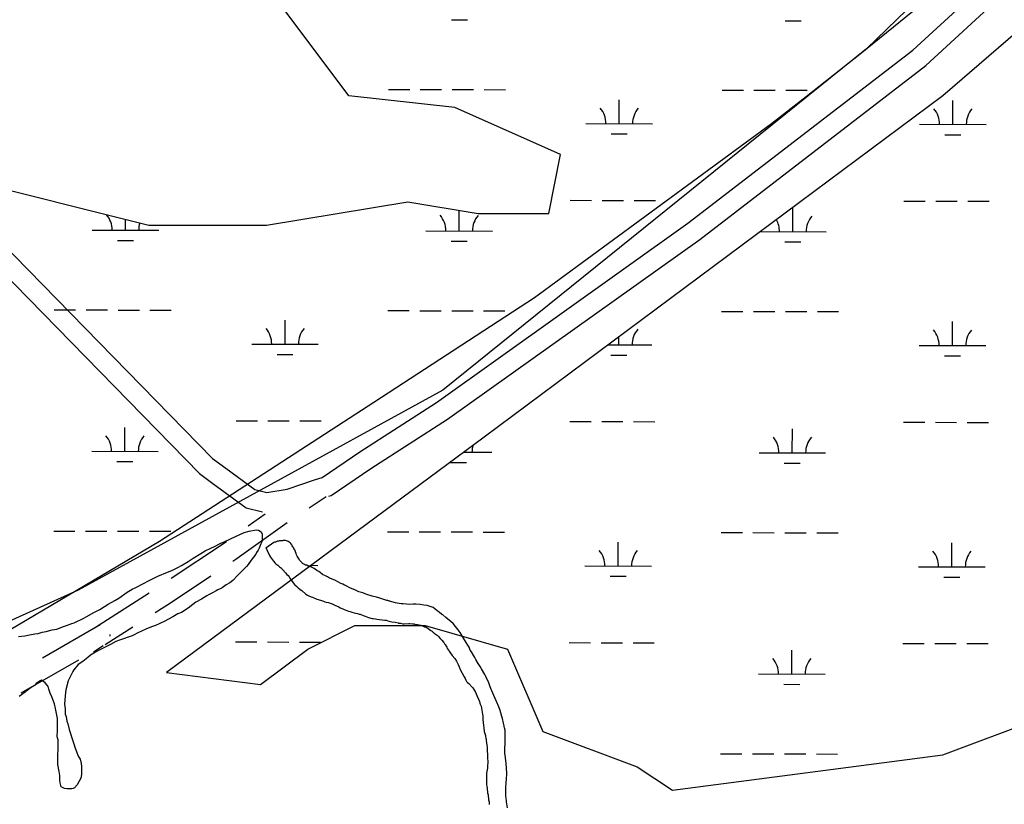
# Model space of a CAD drawing. Extents: x 3180038 to 3217926, y 922069 to 947485.
# Drawn here: x 3198488 to 3199969, y 928575 to 929755 of the extents above; entities that cross this region are included whole.
import ezdxf

# ---------------------------------------------------------------- set-up
doc = ezdxf.new("R2010")
doc.units = 0
for name, color, linetype in [('V-ROAD-CNTR', 7, 'Continuous'), ('V-SITE-VEGE', 7, 'Continuous'), ('V-TOPO-SHOR', 7, 'Continuous'), ('V-WETL-SWMP', 7, 'Continuous')]:
    doc.layers.add(name, color=color, linetype=linetype)

msp = doc.modelspace()

# ---------------------------------------------------------------- linework, layer by layer
at = {"layer": 'V-ROAD-CNTR'}
for p, q in [((3198922.8, 929021.3), (3198948.5, 929037.9)), ((3198600.2, 928840.7), (3198682.2, 928893.2)), ((3198616.4, 928815.5), (3198657.8, 928842)), ((3198623.3, 928830.8), (3198623.3, 928828.1)), ((3198489.8, 928742.9), (3198576.6, 928792.6))]:
    msp.add_line(p, q, dxfattribs=at)
for points in [[(3198932.6, 929063.5), (3198942.6, 929066.9), (3198999.1, 929105.3), (3199114.5, 929179.4), (3199492.8, 929449.1), (3199831, 929709.3), (3199998.7, 929863.5), (3200405.4, 930227.3), (3200572.8, 930388.8), (3200700.1, 930508.2)], [(3198952.6, 929038.6), (3198956.1, 929039.8), (3199015.6, 929080.2), (3199131.3, 929154.5), (3199510.7, 929424.9), (3199850.4, 929686.4), (3200018.8, 929841.3), (3200425.8, 930205.3), (3200593.5, 930367.1), (3200720.7, 930486.3)], [(3198148.4, 929730.5), (3198436.2, 929444.3), (3198777.8, 929095.2), (3198797.9, 929080.5)], [(3198131.3, 929705.1), (3198414.9, 929423.1), (3198758.1, 929072.5), (3198778, 929057.9)], [(3198797.9, 929080.5), (3198841.1, 929048.7), (3198859.6, 929044.1), (3198889.7, 929049), (3198932.6, 929063.5)], [(3198778, 929057.9), (3198828.1, 929021), (3198852.9, 929014.9)], [(3198831.4, 928993.9), (3198857, 929012.2)], [(3198808.4, 928940.7), (3198811.4, 928942.7), (3198889.8, 928998.8)], [(3198715.7, 928915.1), (3198794.4, 928967.4), (3198798.8, 928970.6)], [(3198691.5, 928863.6), (3198714.3, 928878.2), (3198775.1, 928918.6)], [(3198521.7, 928795.7), (3198608.5, 928845.4)], [(3198611.3, 928812.5), (3198613.2, 928813.7), (3198598.5, 928804.1)]]:
    msp.add_lwpolyline(points, dxfattribs=at)
at = {"layer": 'V-SITE-VEGE'}
for p, q in [((3198795.2, 928969.9), (3198804.6, 928974.5)), ((3198804.6, 928974.5), (3198825.5, 928984.2)), ((3198825.5, 928984.2), (3198832.7, 928985.8)), ((3198832.7, 928985.8), (3198843.4, 928987.9)), ((3198843.4, 928987.9), (3198846.8, 928987.4)), ((3198846.8, 928987.4), (3198850.6, 928984.9)), ((3198850.6, 928984.9), (3198852.2, 928981.5)), ((3198852.2, 928981.5), (3198852.2, 928973.4)), ((3198766.7, 928956.4), (3198775.2, 928960.6)), ((3198775.2, 928960.6), (3198780.7, 928963.1)), ((3198780.7, 928963.1), (3198789.3, 928967.3)), ((3198789.3, 928967.3), (3198795.2, 928969.9)), ((3198847.9, 928960.2), (3198846.2, 928957.3)), ((3198850.5, 928967), (3198847.9, 928960.2)), ((3198851.8, 928970), (3198850.5, 928967)), ((3198852.2, 928973.4), (3198851.8, 928970)), ((3198741.1, 928940.4), (3198748.8, 928945.4)), ((3198748.8, 928945.4), (3198760.3, 928952.6)), ((3198760.3, 928952.6), (3198766.7, 928956.4)), ((3198839.3, 928946.7), (3198835.9, 928942.4)), ((3198842.7, 928951.3), (3198839.3, 928946.7)), ((3198843.6, 928953.9), (3198842.7, 928951.3)), ((3198846.2, 928957.3), (3198843.6, 928953.9)), ((3198716.3, 928926.9), (3198725.3, 928931.5)), ((3198725.3, 928931.5), (3198730.8, 928934.5)), ((3198730.8, 928934.5), (3198741.1, 928940.4)), ((3198828.6, 928932.7), (3198821.3, 928925.5)), ((3198831.2, 928935.7), (3198828.6, 928932.7)), ((3198835.9, 928942.4), (3198831.2, 928935.7)), ((3198682.2, 928911.8), (3198695.5, 928918.1)), ((3198695.5, 928918.1), (3198710, 928924.4)), ((3198710, 928924.4), (3198716.3, 928926.9)), ((3198815.8, 928919.6), (3198808.1, 928912)), ((3198821.3, 928925.5), (3198815.8, 928919.6)), ((3198656.7, 928898.8), (3198663.1, 928901.7)), ((3198663.1, 928901.7), (3198682.2, 928911.8)), ((3198792.3, 928901), (3198789.3, 928899.3)), ((3198798.3, 928905.2), (3198792.3, 928901)), ((3198803.8, 928908.2), (3198798.3, 928905.2)), ((3198808.1, 928912), (3198803.8, 928908.2)), ((3198636.6, 928885.3), (3198649.4, 928894.1)), ((3198649.4, 928894.1), (3198656.7, 928898.8)), ((3198769.3, 928888.8), (3198761.2, 928883.7)), ((3198772.7, 928890.5), (3198769.3, 928888.8)), ((3198777.8, 928893.4), (3198772.7, 928890.5)), ((3198782.9, 928896), (3198777.8, 928893.4)), ((3198785.9, 928897.6), (3198782.9, 928896)), ((3198789.3, 928899.3), (3198785.9, 928897.6)), ((3198608, 928868.4), (3198615.3, 928872.6)), ((3198615.3, 928872.6), (3198620.8, 928876.4)), ((3198620.8, 928876.4), (3198630.6, 928881.5)), ((3198630.6, 928881.5), (3198636.6, 928885.3)), ((3198748, 928875.7), (3198741.1, 928870.2)), ((3198752.6, 928879.1), (3198748, 928875.7)), ((3198761.2, 928883.7), (3198752.6, 928879.1)), ((3198584.2, 928854.9), (3198587.6, 928857)), ((3198587.6, 928857), (3198599.1, 928863.8)), ((3198599.1, 928863.8), (3198603.4, 928865.9)), ((3198603.4, 928865.9), (3198608, 928868.4)), ((3198718.1, 928857.2), (3198704.9, 928850)), ((3198725.3, 928861.4), (3198718.1, 928857.2)), ((3198730.9, 928863.5), (3198725.3, 928861.4)), ((3198741.1, 928870.2), (3198730.9, 928863.5)), ((3198543.3, 928838.6), (3198552.2, 928841.9)), ((3198552.2, 928841.9), (3198558.2, 928844)), ((3198558.2, 928844), (3198565.8, 928846.9)), ((3198565.8, 928846.9), (3198569.7, 928848.2)), ((3198569.7, 928848.2), (3198584.2, 928854.9)), ((3198685.7, 928842.1), (3198677.2, 928838.7)), ((3198692.1, 928844.1), (3198685.7, 928842.1)), ((3198704.9, 928850), (3198692.1, 928844.1)), ((3198485.8, 928827.8), (3198495.2, 928828.6)), ((3198495.2, 928828.6), (3198502.4, 928829.9)), ((3198502.4, 928829.9), (3198510.5, 928831.5)), ((3198510.5, 928831.5), (3198515.6, 928832.3)), ((3198515.6, 928832.3), (3198521.6, 928834)), ((3198521.6, 928834), (3198527.5, 928835.2)), ((3198527.5, 928835.2), (3198536.5, 928837.7)), ((3198536.5, 928837.7), (3198543.3, 928838.6)), ((3198656.7, 928828.6), (3198637.6, 928821.9)), ((3198661, 928830.7), (3198656.7, 928828.6)), ((3198664.4, 928832.8), (3198661, 928830.7)), ((3198677.2, 928838.7), (3198664.4, 928832.8)), ((3198617.1, 928811.8), (3198607.3, 928807.2)), ((3198624.3, 928815.6), (3198617.1, 928811.8)), ((3198632.4, 928820.2), (3198624.3, 928815.6)), ((3198637.6, 928821.9), (3198632.4, 928820.2)), ((3198594.1, 928799.6), (3198590.2, 928796.2)), ((3198601.8, 928804.2), (3198594.1, 928799.6)), ((3198607.3, 928807.2), (3198601.8, 928804.2)), ((3198575.7, 928785.2), (3198568.9, 928777.2)), ((3198582.5, 928789.9), (3198575.7, 928785.2)), ((3198590.2, 928796.2), (3198582.5, 928789.9)), ((3198567.6, 928775.1), (3198563.3, 928767)), ((3198568.9, 928777.2), (3198567.6, 928775.1)), ((3198509.7, 928754.1), (3198505, 928750.8)), ((3198512.2, 928756.7), (3198509.7, 928754.1)), ((3198515.6, 928758.8), (3198512.2, 928756.7)), ((3198518.2, 928760.9), (3198515.6, 928758.8)), ((3198520.3, 928761.7), (3198518.2, 928760.9)), ((3198525.8, 928757.9), (3198520.3, 928761.7)), ((3198528.8, 928754.5), (3198525.8, 928757.9)), ((3198530.5, 928752.3), (3198528.8, 928754.5)), ((3198531.3, 928748.5), (3198530.5, 928752.3)), ((3198560.3, 928760.7), (3198557.2, 928747.1)), ((3198563.3, 928767), (3198560.3, 928760.7)), ((3198490.5, 928739.8), (3198486.6, 928737.3)), ((3198505, 928750.8), (3198490.5, 928739.8)), ((3198533.4, 928742.1), (3198531.3, 928748.5)), ((3198535.9, 928737), (3198533.4, 928742.1)), ((3198555.9, 928738.2), (3198555, 928725.8)), ((3198557.2, 928747.1), (3198555.9, 928738.2)), ((3198540.1, 928726.3), (3198535.9, 928737)), ((3198541.4, 928719.1), (3198540.1, 928726.3)), ((3198555, 928725.8), (3198555.8, 928718.6)), ((3198542.6, 928714.4), (3198541.4, 928719.1)), ((3198544.3, 928704.2), (3198542.6, 928714.4)), ((3198555.8, 928718.6), (3198556.2, 928710.5)), ((3198556.2, 928710.5), (3198557.4, 928707.1)), ((3198544.6, 928695.7), (3198544.3, 928704.2)), ((3198544.6, 928686.8), (3198544.6, 928695.7)), ((3198557.4, 928707.1), (3198558.7, 928700.3)), ((3198558.7, 928700.3), (3198559.9, 928696.1)), ((3198559.9, 928696.1), (3198562, 928687.5)), ((3198544.1, 928676.6), (3198544.6, 928686.8)), ((3198562, 928687.5), (3198567, 928672.2)), ((3198545.4, 928672.3), (3198544.1, 928676.6)), ((3198545.2, 928634.9), (3198545.4, 928672.3)), ((3198567, 928672.2), (3198569.1, 928666.3)), ((3198569.1, 928666.3), (3198571.2, 928659.4)), ((3198571.2, 928659.4), (3198573.3, 928654.7)), ((3198573.3, 928654.7), (3198575.8, 928647.5)), ((3198546.8, 928624.3), (3198545.2, 928634.9)), ((3198575.8, 928647.5), (3198578.4, 928643.2)), ((3198578.4, 928643.2), (3198580, 928636.4)), ((3198580, 928636.4), (3198580.4, 928631.8)), ((3198548, 928618.7), (3198546.8, 928624.3)), ((3198580.4, 928622), (3198579.9, 928615.6)), ((3198580.4, 928631.8), (3198580.4, 928622)), ((3198548, 928611.5), (3198548, 928618.7)), ((3198548.4, 928607.3), (3198548, 928611.5)), ((3198550.1, 928601.3), (3198548.4, 928607.3)), ((3198574.3, 928604.6), (3198570.1, 928599.9)), ((3198579.9, 928615.6), (3198574.3, 928604.6)), ((3198555.2, 928598.7), (3198550.1, 928601.3)), ((3198558.6, 928598.3), (3198555.2, 928598.7)), ((3198565.8, 928598.2), (3198558.6, 928598.3)), ((3198568.3, 928598.7), (3198565.8, 928598.2)), ((3198570.1, 928599.9), (3198568.3, 928598.7))]:
    msp.add_line(p, q, dxfattribs=at)
at = {"layer": 'V-TOPO-SHOR'}
for points in [[(3199831.1, 929767.4), (3199751.7, 929703.2), (3199670.6, 929639), (3199618.3, 929598.5), (3199261.9, 929336.7), (3199020.4, 929179.6), (3198697.8, 928970.2), (3198334.7, 928755.7)], [(3199047.2, 928879.6), (3199045.7, 928880.3), (3199044.6, 928880.7), (3199043.5, 928880.7), (3199041.2, 928881.5), (3199040.1, 928881.9), (3199036.7, 928882.7), (3199029.1, 928885), (3199024.2, 928886.5), (3199017.8, 928888), (3199009.9, 928890.7), (3199007.3, 928891.9), (3199003.9, 928893), (3198997.9, 928894.9), (3198991.8, 928897.6), (3198985, 928900.3), (3198977.5, 928904.1), (3198976.4, 928904.9), (3198973.8, 928906.4), (3198970.7, 928907.5), (3198967, 928909.4), (3198961.7, 928912.1), (3198954.9, 928914.8), (3198953.4, 928915.5), (3198950.4, 928917.1), (3198947.4, 928918.6), (3198943.3, 928920.9), (3198939.5, 928923.9), (3198937.6, 928925.1), (3198934.6, 928926.6), (3198932.7, 928928.1), (3198930.5, 928929.6), (3198926.3, 928931.9), (3198924.1, 928933.1), (3198921.4, 928933.4), (3198919.5, 928934.6), (3198917.3, 928935), (3198916.2, 928935.7), (3198915, 928936.5), (3198913.9, 928936.9), (3198913.1, 928937.6), (3198912.4, 928938.4), (3198908.6, 928942.6), (3198907.9, 928944.1), (3198904.9, 928948.6), (3198904.1, 928950.5), (3198903.4, 928952.4), (3198902.3, 928955.1), (3198901.5, 928957.7), (3198900.8, 928958.5), (3198900, 928960), (3198899.3, 928961.5), (3198898.5, 928962.6), (3198897.4, 928964.1), (3198897, 928965.3), (3198895.5, 928967.2), (3198894.4, 928968.3), (3198891.4, 928970.2), (3198890.3, 928971), (3198888.8, 928971.4), (3198887.3, 928971.8), (3198885.8, 928971.8), (3198883.9, 928971.8), (3198882.7, 928971.4), (3198881.2, 928971.4), (3198878.6, 928971.4), (3198877.4, 928971), (3198876.3, 928971.1), (3198875.2, 928970.7), (3198872.5, 928969.6), (3198871, 928969.2), (3198869.9, 928968.8), (3198858.1, 928960.2)], [(3198858.1, 928960.2), (3198859.3, 928958.3), (3198860.4, 928955.3), (3198862.3, 928951.9), (3198863.4, 928949.6), (3198864.9, 928947), (3198866.4, 928944.7), (3198869.4, 928940.9), (3198872, 928937.9), (3198873.1, 928936.7), (3198874.6, 928935.6), (3198876.1, 928934.8), (3198877.3, 928933.3), (3198878.4, 928932.2), (3198881.4, 928930.3), (3198882.1, 928929.5), (3198883.6, 928928), (3198887.4, 928923.1), (3198889.6, 928920.8), (3198891.2, 928919.3), (3198892.7, 928917.4), (3198893.8, 928915.5), (3198896, 928912.4), (3198900.9, 928906), (3198901.6, 928905.2), (3198904.7, 928902.6), (3198906.5, 928900.7), (3198909.5, 928898), (3198911.8, 928896.5), (3198918.2, 928891.2), (3198920.4, 928889.7), (3198922.3, 928888.9), (3198926.1, 928887.4), (3198928, 928886.6), (3198929.1, 928886.2), (3198930.2, 928885.8), (3198932.5, 928884.7), (3198934.8, 928883.9), (3198940, 928882), (3198944.6, 928880.5), (3198946.4, 928879.7), (3198948.7, 928879.3), (3198952.1, 928878.6), (3198954.7, 928877.8), (3198957.4, 928876.6), (3198962.6, 928874.3), (3198964.1, 928873.6), (3198967.5, 928872.4), (3198969.8, 928870.9), (3198973.9, 928869), (3198975.8, 928868.2), (3198977.3, 928867.9), (3198982.2, 928865.9), (3198984.9, 928865.2), (3198987.1, 928864.4), (3198990.5, 928863.3), (3198995.8, 928862.1), (3198998.4, 928861.3), (3198999.9, 928860.9), (3199004.5, 928859), (3199007.5, 928857.9), (3199012.4, 928856), (3199017.7, 928854.8), (3199019.2, 928854.4), (3199022.9, 928854), (3199024.8, 928853.6), (3199029, 928853.2), (3199036.9, 928852.1), (3199038.8, 928852.1), (3199041.4, 928851.3), (3199045.6, 928850.1), (3199047.5, 928849.4), (3199052.4, 928849), (3199056.9, 928848.2), (3199057.6, 928847.4), (3199060.3, 928847.4), (3199064, 928846.7), (3199065.9, 928846.6), (3199072.7, 928847), (3199074.2, 928847), (3199078.4, 928846.6), (3199080.3, 928846.6), (3199082.2, 928846.2), (3199085.9, 928845.8), (3199090.8, 928844.6), (3199092.3, 928844.2), (3199093.5, 928843.5), (3199096.5, 928842.3), (3199098.4, 928841.9), (3199102.1, 928839.7), (3199104, 928838.1), (3199105.9, 928836.6), (3199107.8, 928835.5), (3199108.5, 928834.7), (3199109.7, 928834), (3199111.2, 928832.4), (3199112.7, 928831.7), (3199115.7, 928829.4), (3199117.6, 928827.5), (3199120.2, 928824.5), (3199122.4, 928821.8)], [(3199221.2, 928569.9), (3199220.1, 928579), (3199219.7, 928580.9), (3199219.4, 928583.9), (3199218.6, 928587.7), (3199218.6, 928589.9), (3199218.7, 928594.1), (3199218.7, 928600.5), (3199219.5, 928607.3), (3199219.9, 928612.9), (3199220.3, 928620.9), (3199220, 928630.3), (3199218.9, 928641.6), (3199218.5, 928643.9), (3199218.2, 928646.2), (3199217.4, 928651.5), (3199217.5, 928657.9), (3199217.5, 928660.5), (3199217.9, 928665), (3199217.9, 928671.8), (3199217.9, 928673.3), (3199218, 928678.3), (3199218, 928680.9), (3199217.6, 928686.9), (3199216.9, 928690), (3199216.5, 928692.2), (3199216.5, 928693.4), (3199215.4, 928697.1), (3199213.6, 928704.3), (3199212.8, 928707.3), (3199210.2, 928716.4), (3199208.4, 928721.7), (3199205, 928729.7), (3199200.9, 928738.7), (3199196.4, 928749.3), (3199195.3, 928752), (3199192.7, 928759.2), (3199190.8, 928763), (3199188.6, 928767.5), (3199187.5, 928770.5), (3199182.2, 928778.9), (3199180, 928782.6), (3199177.4, 928787.2), (3199173.6, 928792.9), (3199172.1, 928795.9), (3199170.6, 928798.5), (3199167.3, 928804.6), (3199165.4, 928807.2), (3199163.5, 928811.4), (3199161.7, 928814.4), (3199159, 928818.6), (3199155.3, 928825), (3199150, 928833.8), (3199147.4, 928837.5), (3199142.9, 928842.8), (3199139.5, 928847), (3199136.5, 928849.7), (3199128.6, 928856.1), (3199124.1, 928859.9), (3199122.6, 928860.7), (3199118.5, 928864.1), (3199115.5, 928866.4), (3199112.1, 928869.1), (3199109.5, 928871), (3199100.4, 928874), (3199095.5, 928874.8), (3199090.2, 928875.6), (3199083.5, 928876.4), (3199079.7, 928876.4), (3199074.4, 928875.7), (3199064.2, 928876.5), (3199061.2, 928876.5), (3199058.5, 928877.3), (3199055.5, 928877.6), (3199052.9, 928878.4), (3199047.2, 928879.6)], [(3199122.4, 928821.8), (3199125.4, 928818.4), (3199126.6, 928816.5), (3199127.7, 928815.4), (3199129.2, 928813.1), (3199129.9, 928811.6), (3199130.7, 928809.7), (3199132.9, 928806.3), (3199133.7, 928805.5), (3199135.5, 928802.5), (3199137, 928800.6), (3199138.2, 928799.1), (3199142.3, 928794.5), (3199144.5, 928790.4), (3199146, 928787.7), (3199147.2, 928785.4), (3199148.7, 928782), (3199150.1, 928777.9), (3199156.1, 928766.9), (3199157.6, 928764.3), (3199158.7, 928762), (3199159.9, 928759.7), (3199161, 928758.6), (3199163.2, 928757.1), (3199168.5, 928751), (3199169.3, 928750.2), (3199171.5, 928746.1), (3199172.6, 928744.9), (3199174.1, 928741.1), (3199175.2, 928738.9), (3199177.8, 928733.2), (3199179, 928729.8), (3199179.7, 928727.5), (3199180.1, 928726), (3199181.9, 928722.6), (3199182.3, 928720), (3199184.1, 928707.5), (3199184.5, 928703), (3199184.8, 928697.7), (3199185.2, 928694.3), (3199185.9, 928690.1), (3199186.3, 928684.8), (3199188.1, 928678.8), (3199188.1, 928677.7), (3199188.9, 928674.6), (3199189.2, 928673.1), (3199189.2, 928671.2), (3199190, 928667.5), (3199190.3, 928664.1), (3199190.7, 928661), (3199190.7, 928659.9), (3199191, 928655.7), (3199191.4, 928650.1), (3199191.4, 928646.3), (3199191.7, 928638), (3199191.3, 928633.1), (3199191.3, 928629.7), (3199190.9, 928627.1), (3199189.7, 928621.8), (3199189.7, 928618.8), (3199189.7, 928614.2), (3199190, 928604.4), (3199190.4, 928602.5), (3199190.7, 928598.7), (3199191.5, 928592.3), (3199192.2, 928589.3), (3199192.9, 928581.7), (3199193.7, 928579.1), (3199193.7, 928576.8), (3199193.6, 928574.9)]]:
    msp.add_lwpolyline(points, dxfattribs=at)
at = {"layer": 'V-WETL-SWMP'}
for p, q in [((3199137.3, 929754.8), (3199161.3, 929754.8)), ((3199639.2, 929753.7), (3199663.2, 929753.6)), ((3199042.2, 929650.4), (3199074.2, 929650.3)), ((3199090.2, 929650.3), (3199122.2, 929650.2)), ((3199138.2, 929650.2), (3199170.2, 929650.1)), ((3199186.2, 929650.1), (3199218.2, 929650)), ((3199544.1, 929649.3), (3199576.1, 929649.2)), ((3199592.1, 929649.2), (3199624.1, 929649.1)), ((3199640.1, 929649.1), (3199672.1, 929649)), ((3199389.4, 929598.9), (3199389.5, 929634.9)), ((3199891.3, 929597.7), (3199891.4, 929633.7)), ((3199339.4, 929599), (3199439.4, 929598.8)), ((3199841.3, 929597.9), (3199941.3, 929597.6)), ((3199377.4, 929583.5), (3199401.4, 929583.4)), ((3199879.3, 929582.3), (3199903.3, 929582.3)), ((3199315.8, 929483.6), (3199347.8, 929483.5)), ((3199363.8, 929483.5), (3199395.8, 929483.4)), ((3199411.8, 929483.4), (3199443.8, 929483.3)), ((3199817.7, 929482.5), (3199849.7, 929482.4)), ((3199865.7, 929482.4), (3199897.7, 929482.3)), ((3199913.7, 929482.3), (3199945.7, 929482.2)), ((3199148.6, 929437.6), (3199148.7, 929468.5)), ((3199650.5, 929436.4), (3199650.6, 929472.4)), ((3198646.7, 929438.7), (3198646.7, 929454.9)), ((3198596.7, 929438.8), (3198696.7, 929438.6)), ((3199098.6, 929437.7), (3199198.6, 929437.4)), ((3199601.7, 929436.5), (3199700.5, 929436.3)), ((3198634.6, 929423.3), (3198658.6, 929423.2)), ((3199136.6, 929422.2), (3199160.6, 929422.1)), ((3199638.5, 929421), (3199662.5, 929421)), ((3198539.6, 929318.9), (3198571.6, 929318.8)), ((3198587.6, 929318.8), (3198619.6, 929318.7)), ((3198635.6, 929318.6), (3198667.6, 929318.6)), ((3198683.6, 929318.5), (3198715.6, 929318.5)), ((3199041.5, 929317.7), (3199073.5, 929317.7)), ((3199089.5, 929317.6), (3199121.5, 929317.5)), ((3199137.5, 929317.5), (3199169.5, 929317.4)), ((3199185.5, 929317.4), (3199217.5, 929317.3)), ((3199543.4, 929316.6), (3199575.4, 929316.5)), ((3199591.4, 929316.5), (3199623.4, 929316.4)), ((3199639.4, 929316.4), (3199671.4, 929316.3)), ((3199687.4, 929316.3), (3199719.4, 929316.2)), ((3198886.8, 929267.3), (3198886.9, 929303.3)), ((3199890.6, 929265.1), (3199890.7, 929301.1)), ((3199388.7, 929266.2), (3199388.7, 929278)), ((3198836.8, 929267.4), (3198936.8, 929267.2)), ((3199372.8, 929266.2), (3199438.7, 929266.1)), ((3199840.6, 929265.2), (3199940.6, 929265)), ((3198874.7, 929251.9), (3198898.7, 929251.9)), ((3199376.6, 929250.8), (3199400.6, 929250.7)), ((3199878.5, 929249.7), (3199902.5, 929249.6)), ((3198645.9, 929106), (3198646, 929142)), ((3198813.1, 929152.1), (3198845.1, 929152)), ((3198861.1, 929152), (3198893.1, 929151.9)), ((3198909.1, 929151.9), (3198941.1, 929151.8)), ((3199315, 929150.9), (3199347, 929150.9)), ((3199363, 929150.8), (3199395, 929150.8)), ((3199411, 929150.7), (3199443, 929150.6)), ((3199649.7, 929103.7), (3199649.8, 929139.7)), ((3199816.9, 929149.8), (3199848.9, 929149.7)), ((3199864.9, 929149.7), (3199896.9, 929149.6)), ((3199912.9, 929149.6), (3199944.9, 929149.5)), ((3198595.9, 929106.1), (3198695.9, 929105.9)), ((3199155.8, 929104.9), (3199197.8, 929104.8)), ((3199599.7, 929103.9), (3199699.7, 929103.6)), ((3198633.9, 929090.6), (3198657.9, 929090.6)), ((3199135.8, 929089.5), (3199159.8, 929089.4)), ((3199637.7, 929088.3), (3199661.7, 929088.3)), ((3198538.8, 928986.2), (3198570.8, 928986.1)), ((3198586.8, 928986.1), (3198618.8, 928986)), ((3198634.8, 928986), (3198666.8, 928985.9)), ((3198682.8, 928985.9), (3198714.8, 928985.8)), ((3199040.7, 928985), (3199072.7, 928985)), ((3199088.7, 928984.9), (3199120.7, 928984.9)), ((3199136.7, 928984.8), (3199168.7, 928984.8)), ((3199184.7, 928984.7), (3199216.7, 928984.7)), ((3199542.6, 928983.9), (3199574.6, 928983.8)), ((3199590.6, 928983.8), (3199622.6, 928983.7)), ((3199638.6, 928983.7), (3199670.6, 928983.6)), ((3199686.6, 928983.6), (3199718.6, 928983.5)), ((3199387.9, 928933.5), (3199388, 928969.5)), ((3199889.8, 928932.4), (3199889.9, 928968.4)), ((3198926.1, 928934.6), (3198936, 928934.5)), ((3199337.9, 928933.6), (3199437.9, 928933.4)), ((3199839.8, 928932.5), (3199939.8, 928932.3)), ((3199375.9, 928918.1), (3199399.9, 928918.1)), ((3199877.8, 928917), (3199901.8, 928916.9)), ((3198812.3, 928819.4), (3198844.3, 928819.3)), ((3198860.3, 928819.3), (3198892.3, 928819.2)), ((3198908.3, 928819.2), (3198940.3, 928819.1)), ((3199314.2, 928818.3), (3199346.2, 928818.2)), ((3199362.2, 928818.1), (3199394.2, 928818.1)), ((3199410.2, 928818), (3199442.2, 928818)), ((3199816.2, 928817.1), (3199848.2, 928817.1)), ((3199864.2, 928817), (3199896.2, 928816.9)), ((3199912.2, 928816.9), (3199944.2, 928816.8)), ((3199649, 928771.1), (3199649.1, 928807.1)), ((3199599, 928771.2), (3199699, 928771)), ((3199637, 928755.7), (3199661, 928755.6)), ((3199541.9, 928651.2), (3199573.9, 928651.2)), ((3199589.9, 928651.1), (3199621.9, 928651.1)), ((3199637.9, 928651), (3199669.9, 928651)), ((3199685.9, 928650.9), (3199717.9, 928650.8))]:
    msp.add_line(p, q, dxfattribs=at)
for points in [[(3200292, 930225), (3199761.2, 929711.6), (3199124.3, 929198.2), (3198575.8, 928897.2), (3198109.5, 928686.7)], [(3200265.5, 929977.2), (3199876.2, 929640.8), (3199186.2, 929127.4), (3198708.5, 928773.3), (3198850, 928755.6), (3198920.8, 928808.7), (3198991.6, 928844.1), (3199097.7, 928844.1), (3199221.6, 928808.7), (3199274.7, 928684.8), (3199416.2, 928631.7), (3199469.3, 928596.3), (3199876.2, 928649.4), (3200017.8, 928702.5), (3200230.1, 928720.2), (3200336.2, 928667.1), (3200424.7, 928578.6), (3200460.1, 928490)], [(3198398.9, 929516.9), (3198682, 929446.1), (3198858.9, 929446.1), (3199071.2, 929481.5), (3199177.4, 929463.8), (3199283.5, 929463.8), (3199301.2, 929552.3), (3199142, 929623.1), (3198982.7, 929640.8), (3198876.6, 929782.4)]]:
    msp.add_lwpolyline(points, dxfattribs=at)
for centre, start, end in [((3199334.2, 929599.5), 359.099, 40.6427), ((3199444.7, 929599.2), 139.099, 180.6427), ((3199836.1, 929598.3), 359.099, 40.6427), ((3199946.6, 929598.1), 139.099, 180.6427), ((3198591.4, 929439.3), 359.099, 39.9969), ((3198701.9, 929439), 162.7695, 180.6427), ((3199093.3, 929438.2), 359.099, 40.6427), ((3199203.8, 929437.9), 139.099, 180.6427), ((3199595.2, 929437), 359.099, 29.7451), ((3199705.7, 929436.8), 139.099, 180.6427), ((3198831.5, 929267.9), 359.099, 40.6427), ((3198942, 929267.7), 139.099, 180.6427), ((3199443.9, 929266.5), 139.099, 180.6427), ((3199835.3, 929265.7), 359.099, 40.6427), ((3199945.8, 929265.4), 139.099, 180.6427), ((3198590.7, 929106.6), 359.099, 40.6427), ((3198701.2, 929106.4), 139.099, 180.6427), ((3199594.5, 929104.3), 359.099, 40.6427), ((3199705, 929104.1), 139.099, 180.6427), ((3199203.1, 929105.2), 164.3595, 180.6427), ((3199332.7, 928934.1), 359.099, 40.6427), ((3199443.2, 928933.9), 139.099, 180.6427), ((3199834.6, 928933), 359.099, 40.6427), ((3199945.1, 928932.7), 139.099, 180.6427), ((3199593.7, 928771.7), 359.099, 40.6427), ((3199704.2, 928771.4), 139.099, 180.6427)]:
    msp.add_arc(centre, 35.2, start, end, dxfattribs=at)

doc.saveas('drawing.dxf')
